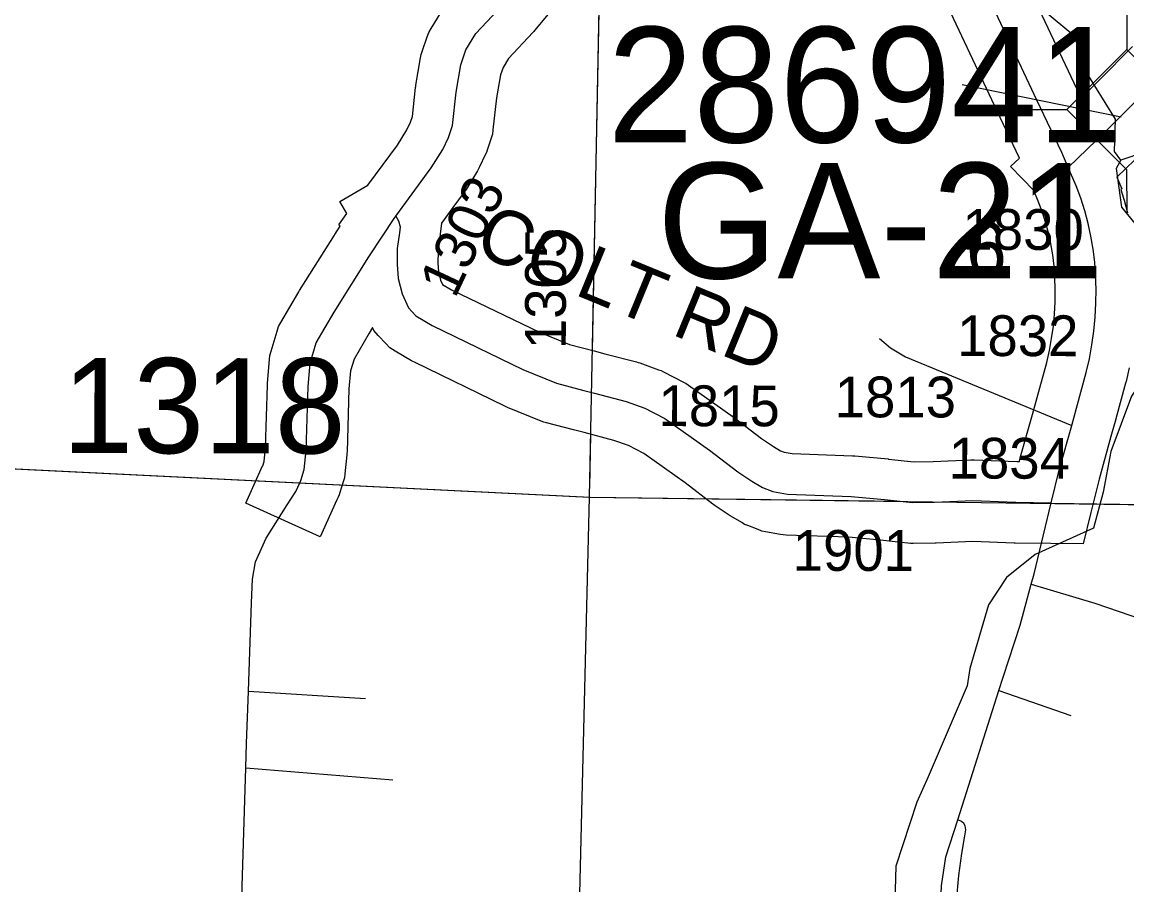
# Model space of a CAD drawing. Extents: x -132.8 to -73.3, y -60 to -26.
# Drawn here: x -122.216 to -121.403, y -47.631 to -46.996 of the extents above; entities that cross this region are included whole.
import ezdxf

# ---------------------------------------------------------------- set-up
doc = ezdxf.new("R2010")
doc.units = 0
for name, color, linetype in [('tdCoCityStreetMajor', 7, 'Continuous'), ('tdCoCityStreetMinor', 7, 'Continuous'), ('tdCoCorpBndry', 7, 'Continuous'), ('tdCoHydroRiver', 7, 'Continuous'), ('tdCoSecRdNmbr', 7, 'Continuous'), ('tdCoSecRdTxt', 7, 'Continuous'), ('tdCoSecRteBand', 7, 'Continuous'), ('tdCoSecRteCL', 7, 'Continuous'), ('tdCoSectLine', 7, 'Continuous'), ('tdCoSectLinePart', 7, 'Continuous'), ('tdCoStrucSec', 7, 'Continuous'), ('tdCoStrucSecCoName', 7, 'Continuous'), ('tdCoStrucSecFHWANum', 7, 'Continuous'), ('tdCoSurfAsphalt', 7, 'Continuous'), ('tdCoSurfAsphaltUnbanded', 7, 'Continuous'), ('tdCoSurfBitum', 7, 'Continuous')]:
    doc.layers.add(name, color=color, linetype=linetype)

msp = doc.modelspace()

# ---------------------------------------------------------------- linework, layer by layer
at = {"layer": 'tdCoCityStreetMajor'}
for points in [[(-122.08989, -47.73917), (-122.08739, -47.7389), (-122.0832, -47.73742), (-122.0795, -47.73347), (-122.07147, -47.71335), (-122.06199, -47.68958), (-122.0573, -47.67552), (-122.05578, -47.66804), (-122.05459, -47.6622), (-122.05385, -47.63162), (-122.05119, -47.54476), (-122.05065, -47.52682), (-122.04927, -47.48828), (-122.04695, -47.42324), (-122.04621, -47.40598), (-122.04399, -47.39315), (-122.0361, -47.37565), (-122.02081, -47.35123), (-122.01439, -47.34137), (-122.01153, -47.33506)], [(-121.52143, -48.06913), (-121.51492, -48.02109), (-121.51344, -47.99988), (-121.51435, -47.9781), (-121.51517, -47.9587), (-121.52226, -47.85759), (-121.523, -47.84701), (-121.52653, -47.7967), (-121.5275, -47.78287), (-121.53504, -47.70991), (-121.53933, -47.66844), (-121.54032, -47.64896), (-121.53958, -47.63145), (-121.53637, -47.61024), (-121.52766, -47.58295), (-121.49734, -47.48788), (-121.4942, -47.47806), (-121.48163, -47.43984), (-121.47354, -47.40947), (-121.47152, -47.40186), (-121.45889, -47.34964)]]:
    msp.add_lwpolyline(points, dxfattribs=at)
at = {"layer": 'tdCoCityStreetMinor'}
for p, q in [((-122.04927, -47.48828), (-121.9631, -47.49377)), ((-121.49734, -47.48788), (-121.44435, -47.50612)), ((-122.05119, -47.54476), (-121.94312, -47.55345))]:
    msp.add_line(p, q, dxfattribs=at)
for points in [[(-121.47354, -47.40947), (-121.42681, -47.42349), (-121.39179, -47.43558), (-121.38373, -47.43916)], [(-121.52808, -47.65401), (-121.52841, -47.64297), (-121.52693, -47.62398), (-121.52471, -47.60771), (-121.52274, -47.59612), (-121.52175, -47.5902), (-121.52208, -47.58732), (-121.52309, -47.58563), (-121.52473, -47.58416), (-121.52766, -47.58295)]]:
    msp.add_lwpolyline(points, dxfattribs=at)
at = {"layer": 'tdCoCorpBndry'}
msp.add_lwpolyline([(-122.63741, -47.30425), (-122.01168, -47.33499), (-121.798, -47.34549), (-121.57029, -47.3486), (-121.56097, -47.34961), (-121.54469, -47.34937), (-121.51658, -47.34813), (-121.48501, -47.34937), (-121.45889, -47.34964), (-121.45901, -47.35012), (-121.37487, -47.35127), (-121.37413, -47.31766), (-121.32448, -47.31743), (-121.32448, -47.28533), (-121.09419, -47.28473), (-121.09324, -47.35512), (-120.84351, -47.35854), (-120.71995, -47.35983), (-119.98355, -47.3675), (-119.85407, -47.36885)], dxfattribs=at)
at = {"layer": 'tdCoHydroRiver'}
for points in [[(-121.40773, -47.09765), (-121.41228, -47.09122), (-121.41165, -47.06757), (-121.43433, -47.03067), (-121.44158, -47.00681), (-121.46473, -46.98725), (-121.47223, -46.97285), (-121.47603, -46.93804), (-121.4996, -46.87587), (-121.51286, -46.8408), (-121.517, -46.8186), (-121.52757, -46.80096), (-121.53333, -46.7803), (-121.54383, -46.70113), (-121.53596, -46.52623), (-121.53085, -46.51217), (-121.53145, -46.41749), (-121.53401, -46.39533), (-121.53994, -46.38097), (-121.55661, -46.35528), (-121.57191, -46.33751)], [(-121.3902, -47.09181), (-121.40773, -47.09765)], [(-121.40773, -47.09765), (-121.41105, -47.10387), (-121.40708, -47.13238), (-121.36888, -47.17916), (-121.36781, -47.19813), (-121.37438, -47.20741), (-121.3748, -47.22318), (-121.38333, -47.24662), (-121.39978, -47.27141), (-121.41508, -47.31202), (-121.42062, -47.34184), (-121.42765, -47.36847), (-121.47078, -47.38782), (-121.49175, -47.4046), (-121.50492, -47.42475), (-121.51882, -47.47171), (-121.52073, -47.48428), (-121.54937, -47.55135), (-121.55777, -47.57005), (-121.57324, -47.61696), (-121.57583, -47.71313)]]:
    msp.add_lwpolyline(points, dxfattribs=at)
at = {"layer": 'tdCoSecRteBand'}
for points in [[(-121.47846, -46.96381), (-121.44223, -47.0407), (-121.43684, -47.05206)], [(-121.82524, -46.98581), (-121.8388, -47.00233), (-121.83945, -47.00312), (-121.84015, -47.00386), (-121.858, -47.02281), (-121.86204, -47.02941), (-121.86389, -47.03485), (-121.8668, -47.05184), (-121.86941, -47.07539), (-121.86976, -47.07854), (-121.87077, -47.08156), (-121.87373, -47.09044), (-121.87429, -47.09214), (-121.87506, -47.09376), (-121.87925, -47.10264), (-121.87997, -47.10417), (-121.88086, -47.1056), (-121.88925, -47.11917), (-121.88989, -47.1202), (-121.89061, -47.12118), (-121.89899, -47.13256), (-121.90739, -47.14397), (-121.90733, -47.14421), (-121.90797, -47.14997), (-121.90846, -47.15441), (-121.90849, -47.15465), (-121.90852, -47.15489), (-121.9098, -47.16491), (-121.90998, -47.17352), (-121.90954, -47.17974), (-121.90792, -47.18594), (-121.90651, -47.18904), (-121.8999, -47.19295), (-121.83532, -47.22429), (-121.81317, -47.23328), (-121.79511, -47.23796), (-121.79508, -47.23797), (-121.79504, -47.23798), (-121.78708, -47.24006), (-121.76397, -47.24612), (-121.76271, -47.24645), (-121.76148, -47.24688), (-121.74767, -47.25182), (-121.74578, -47.25249), (-121.74399, -47.25342), (-121.72919, -47.26106), (-121.72735, -47.26202), (-121.72565, -47.26322), (-121.69285, -47.2864), (-121.69232, -47.28677), (-121.69181, -47.28717), (-121.67193, -47.30255), (-121.6631, -47.30843), (-121.65804, -47.31144), (-121.65538, -47.31247), (-121.64945, -47.31355), (-121.60499, -47.31519), (-121.6042, -47.31522), (-121.60341, -47.31529), (-121.57875, -47.31751), (-121.57847, -47.31754), (-121.5782, -47.31757), (-121.56706, -47.31878), (-121.55957, -47.31959)], [(-121.40155, -47.25045), (-121.40386, -47.26049), (-121.40399, -47.26106), (-121.40414, -47.26162), (-121.4113, -47.288), (-121.41133, -47.28812), (-121.41136, -47.28824), (-121.41491, -47.30093), (-121.42371, -47.33238), (-121.42977, -47.35685), (-121.43547, -47.37988), (-121.4592, -47.37964), (-121.48533, -47.37936), (-121.48575, -47.37936), (-121.48618, -47.37934), (-121.51651, -47.37816), (-121.54338, -47.37934), (-121.54381, -47.37936), (-121.54424, -47.37936), (-121.56051, -47.37961), (-121.56236, -47.37964), (-121.5642, -47.37944), (-121.57352, -47.37843), (-121.5844, -47.37725), (-121.608, -47.37512), (-121.65382, -47.37343), (-121.65596, -47.37335), (-121.65807, -47.37296), (-121.66892, -47.37099), (-121.67173, -47.37048), (-121.67439, -47.36945), (-121.68203, -47.36649), (-121.68436, -47.36559), (-121.68652, -47.36431), (-121.69441, -47.35962), (-121.69508, -47.35923), (-121.69573, -47.35879), (-121.70609, -47.35189), (-121.70697, -47.3513), (-121.70781, -47.35065), (-121.72801, -47.33502), (-121.75858, -47.31341), (-121.76974, -47.30765), (-121.78043, -47.30383), (-121.80229, -47.2981), (-121.81021, -47.29603), (-121.83015, -47.29086), (-121.83206, -47.29036), (-121.8339, -47.28962), (-121.85881, -47.27951), (-121.85973, -47.27913), (-121.86062, -47.2787), (-121.9272, -47.24639), (-121.92832, -47.24585), (-121.92939, -47.24522), (-121.94147, -47.23807), (-121.9453, -47.2358), (-121.94831, -47.23252), (-121.95373, -47.22661), (-121.95697, -47.22307), (-121.95799, -47.22082), (-121.96058, -47.22492), (-121.97162, -47.24408), (-121.97416, -47.25257), (-121.97531, -47.26593), (-121.97676, -47.31222), (-121.9768, -47.31332), (-121.97691, -47.31442), (-121.97839, -47.32848), (-121.97871, -47.33144), (-121.97959, -47.33429), (-121.98206, -47.34218), (-121.98261, -47.34395), (-121.98338, -47.34564), (-121.9842, -47.34745), (-121.99662, -47.37476), (-122.05124, -47.34993), (-122.03883, -47.32262), (-122.03877, -47.32251), (-122.03775, -47.31923), (-122.0367, -47.30924), (-122.03525, -47.26324), (-122.03523, -47.26243), (-122.03516, -47.26162), (-122.03368, -47.24435), (-122.03342, -47.24127), (-122.03252, -47.2383), (-122.02809, -47.2235), (-122.02708, -47.22016), (-122.02535, -47.21714), (-122.01228, -47.19446), (-122.01198, -47.19394), (-122.01166, -47.19344), (-121.98601, -47.15275), (-121.98586, -47.1525), (-121.98569, -47.15225), (-121.98169, -47.14617), (-121.98288, -47.14529), (-121.97678, -47.13701), (-121.98196, -47.12813), (-121.96141, -47.11614), (-121.93964, -47.08658), (-121.93279, -47.07549), (-121.93008, -47.06976), (-121.92869, -47.0656), (-121.92633, -47.04435), (-121.92624, -47.04347), (-121.92609, -47.04261), (-121.92264, -47.02239), (-121.92223, -47.02002), (-121.92146, -47.01776), (-121.91776, -47.00691), (-121.91669, -47.00376), (-121.91495, -47.00092), (-121.90755, -46.98884)], [(-121.55957, -47.31959), (-121.54558, -47.31938), (-121.51789, -47.31816), (-121.51665, -47.31811), (-121.51541, -47.31816), (-121.48427, -47.31937), (-121.48231, -47.31939), (-121.48185, -47.31752), (-121.48174, -47.31708), (-121.48162, -47.31665), (-121.47269, -47.28476), (-121.46917, -47.27219), (-121.46221, -47.24648), (-121.46017, -47.23764), (-121.45854, -47.22878), (-121.45728, -47.21987), (-121.45642, -47.2109), (-121.45594, -47.20191), (-121.45585, -47.19291), (-121.45616, -47.18387), (-121.45677, -47.17557), (-121.45777, -47.1674), (-121.45914, -47.15929), (-121.4609, -47.15125), (-121.46302, -47.1433), (-121.46552, -47.13546), (-121.46836, -47.1278), (-121.4717, -47.12004), (-121.48874, -47.10247), (-121.4823, -47.09623), (-121.49646, -47.06638), (-121.49647, -47.06635), (-121.49649, -47.06631), (-121.53274, -46.98937)], [(-121.43684, -47.05206), (-121.42382, -47.03901), (-121.39904, -47.01418)], [(-121.39748, -47.09754), (-121.41059, -47.11026), (-121.40691, -47.11883), (-121.40773, -47.11919), (-121.40564, -47.12576), (-121.40543, -47.12643), (-121.40524, -47.12711), (-121.40275, -47.13642)]]:
    msp.add_lwpolyline(points, dxfattribs=at)
at = {"layer": 'tdCoSecRteCL'}
for points in [[(-121.44632, -47.10312), (-121.4511, -47.092), (-121.46935, -47.05352), (-121.5056, -46.97658), (-121.51325, -46.96031), (-121.52064, -46.94354), (-121.52829, -46.92332), (-121.53741, -46.90162), (-121.54802, -46.87202), (-121.57835, -46.79138), (-121.58452, -46.77486), (-121.58895, -46.76056), (-121.59093, -46.75192), (-121.59191, -46.74601), (-121.59254, -46.74186)], [(-121.94094, -47.13893), (-121.91476, -47.10339), (-121.90638, -47.08983), (-121.90219, -47.08095), (-121.89923, -47.07207), (-121.89652, -47.04766), (-121.89306, -47.02744), (-121.88936, -47.01659), (-121.88197, -47.0045), (-121.86199, -46.98329)], [(-121.44632, -47.10312), (-121.41836, -47.07601), (-121.40258, -47.0602), (-121.37756, -47.03513), (-121.36341, -47.02028), (-121.35519, -47.01064), (-121.35306, -47.00762)], [(-121.4438, -47.29284), (-121.44025, -47.28016), (-121.4331, -47.25377), (-121.43079, -47.24373), (-121.42892, -47.2336), (-121.42749, -47.2234), (-121.4265, -47.21314), (-121.42595, -47.20285), (-121.42585, -47.19255), (-121.42619, -47.18225), (-121.42691, -47.17265), (-121.42807, -47.16308), (-121.42968, -47.15359), (-121.43173, -47.14417), (-121.43422, -47.13487), (-121.43715, -47.12569), (-121.4405, -47.11666), (-121.44632, -47.10312), (-121.44632, -47.10312)], [(-122.01152, -47.33504), (-122.01069, -47.33323), (-122.00823, -47.32534), (-122.00675, -47.31128), (-122.00527, -47.26418), (-122.00379, -47.24692), (-121.99935, -47.23212), (-121.98628, -47.20943), (-121.96063, -47.16874), (-121.94164, -47.13989), (-121.94094, -47.13893)], [(-121.94094, -47.13893), (-121.93902, -47.14222), (-121.93778, -47.14666), (-121.93828, -47.15109), (-121.93976, -47.16268), (-121.94, -47.17428), (-121.93926, -47.18463), (-121.9363, -47.19598), (-121.93162, -47.20633), (-121.92619, -47.21225), (-121.91411, -47.2194), (-121.84752, -47.25171), (-121.82262, -47.26182), (-121.80264, -47.267), (-121.79469, -47.26908), (-121.77157, -47.27514), (-121.75776, -47.28007), (-121.74296, -47.28771), (-121.71016, -47.3109), (-121.68945, -47.32692), (-121.67909, -47.33383), (-121.6712, -47.33852), (-121.66356, -47.34147), (-121.65271, -47.34345), (-121.6061, -47.34517), (-121.58144, -47.34739), (-121.57029, -47.3486), (-121.56097, -47.34961), (-121.54469, -47.34937), (-121.51658, -47.34813), (-121.48501, -47.34937), (-121.45889, -47.34964), (-121.45273, -47.32473), (-121.4438, -47.29284)], [(-121.58514, -47.22878), (-121.577, -47.23568), (-121.56615, -47.24234), (-121.4438, -47.29284)]]:
    msp.add_lwpolyline(points, dxfattribs=at)
at = {"layer": 'tdCoSectLine'}
for points in [[(-121.79838, -47.34549), (-121.77886, -46.35992)], [(-122.77891, -47.29731), (-121.79838, -47.34549)], [(-121.82251, -48.33169), (-121.79838, -47.34549)], [(-121.79838, -47.34549), (-120.84389, -47.35854)]]:
    msp.add_lwpolyline(points, dxfattribs=at)
at = {"layer": 'tdCoSectLinePart'}
for points in [[(-121.79624, -47.23785), (-121.78925, -46.88458)], [(-121.79823, -47.33829), (-121.79746, -47.29945)], [(-121.42853, -47.35055), (-121.37525, -47.35127)]]:
    msp.add_lwpolyline(points, dxfattribs=at)
at = {"layer": 'tdCoStrucSec'}
for points in [[(-121.40327, -46.98493), (-121.40324, -47.01621), (-121.35897, -47.0604)], [(-121.47872, -47.06051), (-121.44744, -47.06048), (-121.40324, -47.01621)], [(-121.40313, -47.13596), (-121.40316, -47.10468), (-121.44744, -47.06048)]]:
    msp.add_lwpolyline(points, dxfattribs=at)
at = {"layer": 'tdCoStrucSecFHWANum'}
msp.add_line((-121.52447, -47.04203), (-121.40752, -47.06576), dxfattribs=at)
at = {"layer": 'tdCoSurfAsphalt'}
msp.add_lwpolyline([(-121.45889, -47.34964), (-121.45273, -47.32473), (-121.4438, -47.29284), (-121.44025, -47.28016), (-121.4331, -47.25377), (-121.43079, -47.24373), (-121.42892, -47.2336), (-121.42749, -47.2234), (-121.4265, -47.21314), (-121.42595, -47.20285), (-121.42585, -47.19255), (-121.42619, -47.18225), (-121.42691, -47.17265), (-121.42807, -47.16308), (-121.42968, -47.15359), (-121.43173, -47.14417), (-121.43422, -47.13487), (-121.43715, -47.12569), (-121.4405, -47.11666), (-121.44632, -47.10312), (-121.44632, -47.10312), (-121.4511, -47.092), (-121.46935, -47.05352), (-121.5056, -46.97658)], dxfattribs=at)
at = {"layer": 'tdCoSurfAsphaltUnbanded'}
msp.add_lwpolyline([(-121.58514, -47.22878), (-121.577, -47.23568), (-121.56615, -47.24234), (-121.4438, -47.29284)], dxfattribs=at)
at = {"layer": 'tdCoSurfBitum'}
for points in [[(-121.94094, -47.13893), (-121.91476, -47.10339), (-121.90638, -47.08983), (-121.90219, -47.08095), (-121.89923, -47.07207), (-121.89652, -47.04766), (-121.89306, -47.02744), (-121.88936, -47.01659), (-121.88197, -47.0045), (-121.86199, -46.98329)], [(-121.44632, -47.10312), (-121.41836, -47.07601), (-121.40258, -47.0602), (-121.37756, -47.03513), (-121.36341, -47.02028), (-121.35519, -47.01064), (-121.35306, -47.00762)], [(-122.01152, -47.33504), (-122.01069, -47.33323), (-122.00823, -47.32534), (-122.00675, -47.31128), (-122.00527, -47.26418), (-122.00379, -47.24692), (-121.99935, -47.23212), (-121.98628, -47.20943), (-121.96063, -47.16874), (-121.94164, -47.13989), (-121.94094, -47.13893)], [(-121.94094, -47.13893), (-121.93902, -47.14222), (-121.93778, -47.14666), (-121.93828, -47.15109), (-121.93976, -47.16268), (-121.94, -47.17428), (-121.93926, -47.18463), (-121.9363, -47.19598), (-121.93162, -47.20633), (-121.92619, -47.21225), (-121.91411, -47.2194), (-121.84752, -47.25171), (-121.82262, -47.26182), (-121.80264, -47.267), (-121.79469, -47.26908), (-121.77157, -47.27514), (-121.75776, -47.28007), (-121.74296, -47.28771), (-121.71016, -47.3109), (-121.68945, -47.32692), (-121.67909, -47.33383), (-121.6712, -47.33852), (-121.66356, -47.34147), (-121.65271, -47.34345), (-121.6061, -47.34517), (-121.58144, -47.34739), (-121.57029, -47.3486), (-121.56097, -47.34961), (-121.54469, -47.34937), (-121.51658, -47.34813), (-121.48501, -47.34937), (-121.45889, -47.34964)]]:
    msp.add_lwpolyline(points, dxfattribs=at)

# ---------------------------------------------------------------- texts
at = {"layer": 'tdCoSecRdNmbr'}
for s, height, rotation, p in [('1303', 0.03, 64.90892, (-121.89742, -47.20013)), ('1830', 0.03, 359.90912, (-121.52413, -47.16361)), ('1305', 0.03, 89.90886, (-121.81585, -47.23672)), ('1832', 0.03, 359.90912, (-121.52811, -47.24174)), ('1318', 0.07, 359.90886, (-122.18608, -47.31313)), ('1815', 0.03, 359.9091, (-121.74774, -47.29333)), ('1813', 0.03, 359.90912, (-121.61813, -47.28681)), ('1834', 0.03, 359.90912, (-121.53434, -47.33188)), ('1901', 0.03, 359.9091, (-121.64902, -47.39973))]:
    msp.add_text(s, height=height, rotation=rotation, dxfattribs=at).set_placement(p)
at = {"layer": 'tdCoSecRdTxt'}
for s, rotation, p in [('COLT RD', 337.64921, (-121.88468, -47.16567)), ('6', 0.46091, (-121.52132, -47.1836))]:
    msp.add_text(s, height=0.04, rotation=rotation, dxfattribs=at).set_placement(p)
at = {"layer": 'tdCoStrucSecCoName'}
msp.add_text('GA-21', height=0.085, dxfattribs=at).set_placement((-121.74864, -47.18469))
at = {"layer": 'tdCoStrucSecFHWANum'}
msp.add_text('286941', height=0.085, dxfattribs=at).set_placement((-121.78526, -47.08466))

doc.saveas('drawing.dxf')
